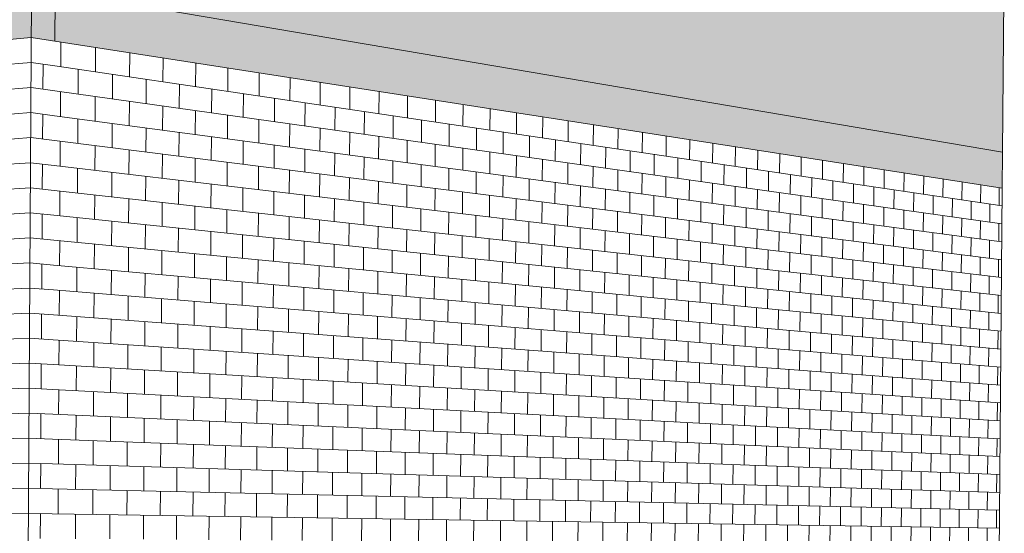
# Model space of a CAD drawing. Header units: metres. Extents: x -33 to 126, y -29 to 31.
# Tile 270 of 656: x 33.13569 to 33.14238, y 0.73083 to 0.73432. Entities that reach past the tile are written whole.
import ezdxf

# ---------------------------------------------------------------- set-up
doc = ezdxf.new("R2010")
doc.units = ezdxf.units.M
for name, color, linetype, lineweight in [('A-FLOR', 192, 'Continuous', 18), ('A-WALL', 113, 'Continuous', 18), ('A-WALL-PATT', 111, 'Continuous', 35)]:
    doc.layers.add(name, color=color, linetype=linetype, lineweight=lineweight)

# ---------------------------------------------------------------- blocks, each defined once
blk = doc.blocks.new('FP_145-CARGA-DESCARGA')
at = {"layer": 'A-WALL-PATT', "lineweight": 9}
for p, q in [((-6.2518477, 0.733462), (-6.2452976, 0.7340319)), ((-6.2518481, 0.7333199), (-6.2452986, 0.7338614)), ((-6.2518486, 0.7331779), (-6.2452996, 0.7336909)), ((-6.251849, 0.7330358), (-6.2453006, 0.7335204)), ((-6.2518495, 0.7328938), (-6.2453016, 0.73335)), ((-6.25185, 0.7327519), (-6.2453026, 0.7331796)), ((-6.2518504, 0.7326099), (-6.2453036, 0.7330092)), ((-6.2518509, 0.7324679), (-6.2453046, 0.7328388)), ((-6.2518513, 0.732326), (-6.2453055, 0.7326685)), ((-6.2518518, 0.7321841), (-6.2453065, 0.7324982)), ((-6.2518523, 0.7320422), (-6.2453075, 0.7323279)), ((-6.2518527, 0.7319003), (-6.2453085, 0.7321576)), ((-6.2518532, 0.7317584), (-6.2453095, 0.7319874)), ((-6.2518536, 0.7316165), (-6.2453105, 0.7318172)), ((-6.2518541, 0.7314747), (-6.2453115, 0.731647)), ((-6.2518546, 0.7313328), (-6.2453125, 0.7314768)), ((-6.251855, 0.731191), (-6.2453135, 0.7313066)), ((-6.2518555, 0.7310492), (-6.2453145, 0.7311365)), ((-6.251856, 0.7309075), (-6.2453155, 0.7309664))]:
    blk.add_line(p, q, dxfattribs=at)
blk = doc.blocks.new('FP_146-CARGA-DESCARGA')
at = {"layer": 'A-WALL-PATT', "lineweight": 9}
for p, q in [((-6.2452159, 0.7341899), (-6.2452159, 0.7341899)), ((-6.2452976, 0.7340319), (-6.2451369, 0.7340081)), ((-6.2452179, 0.73385), (-6.2452169, 0.7340199)), ((-6.2452986, 0.7338614), (-6.2451379, 0.7338388)), ((-6.2452996, 0.7336909), (-6.2451389, 0.7336695)), ((-6.2452199, 0.7335103), (-6.2452189, 0.7336801)), ((-6.2453006, 0.7335204), (-6.2451398, 0.7335002)), ((-6.2453016, 0.73335), (-6.2451408, 0.733331)), ((-6.2452219, 0.7331706), (-6.2452209, 0.7333405)), ((-6.2453026, 0.7331796), (-6.2451418, 0.7331617)), ((-6.2453036, 0.7330092), (-6.2451428, 0.7329925)), ((-6.2452239, 0.7328311), (-6.2452229, 0.7330008)), ((-6.2453046, 0.7328388), (-6.2451438, 0.7328234)), ((-6.2453055, 0.7326685), (-6.2451448, 0.7326542)), ((-6.2452259, 0.7324916), (-6.2452249, 0.7326613)), ((-6.2453065, 0.7324982), (-6.2451458, 0.7324851)), ((-6.2453075, 0.7323279), (-6.2451468, 0.732316)), ((-6.2452279, 0.7321522), (-6.2452269, 0.7323219)), ((-6.2453085, 0.7321576), (-6.2451478, 0.7321469)), ((-6.2453095, 0.7319874), (-6.2451488, 0.7319778)), ((-6.2452299, 0.731813), (-6.2452289, 0.7319826)), ((-6.2453105, 0.7318172), (-6.2451498, 0.7318088)), ((-6.2453115, 0.731647), (-6.2451508, 0.7316398)), ((-6.2452319, 0.7314738), (-6.2452309, 0.7316433)), ((-6.2453125, 0.7314768), (-6.2451518, 0.7314708)), ((-6.2453135, 0.7313066), (-6.2451528, 0.7313018)), ((-6.2452339, 0.7311347), (-6.2452329, 0.7313042)), ((-6.2453145, 0.7311365), (-6.2451538, 0.7311328)), ((-6.2453155, 0.7309664), (-6.2451548, 0.7309639)), ((-6.2452359, 0.7307956), (-6.2452349, 0.7309651))]:
    blk.add_line(p, q, dxfattribs=at)
blk = doc.blocks.new('FP_147-CARGA-DESCARGA')
at = {"layer": 'A-WALL-PATT', "lineweight": 9}
for p, q in [((-6.245097, 0.7340022), (-6.245096, 0.7341712)), ((-6.2449773, 0.7341528), (-6.2449773, 0.7341528)), ((-6.2448609, 0.7339672), (-6.2448599, 0.7341345)), ((-6.2447436, 0.7341165), (-6.2447436, 0.7341165)), ((-6.2446296, 0.733933), (-6.2446286, 0.7340986)), ((-6.2445147, 0.7340809), (-6.2445147, 0.7340809)), ((-6.2444029, 0.7338995), (-6.2444019, 0.7340634)), ((-6.2442903, 0.7340461), (-6.2442903, 0.7340461)), ((-6.2441808, 0.7338666), (-6.2441798, 0.7340289)), ((-6.2440704, 0.7340119), (-6.2440704, 0.7340119)), ((-6.2451369, 0.7340081), (-6.2387041, 0.7330562)), ((-6.2449793, 0.7338165), (-6.2449783, 0.7339846)), ((-6.2447456, 0.7337836), (-6.2447446, 0.73395)), ((-6.2439631, 0.7338344), (-6.2439621, 0.7339951)), ((-6.2438548, 0.7339784), (-6.2438548, 0.7339784)), ((-6.2437497, 0.7338028), (-6.2437486, 0.7339619)), ((-6.2436435, 0.7339456), (-6.2436435, 0.7339456)), ((-6.2445167, 0.7337514), (-6.2445157, 0.7339162)), ((-6.2442923, 0.7337199), (-6.2442913, 0.733883)), ((-6.2435404, 0.7337718), (-6.2435393, 0.7339294)), ((-6.2434362, 0.7339134), (-6.2434362, 0.7339134)), ((-6.2433351, 0.7337415), (-6.243334, 0.7338975)), ((-6.2432329, 0.7338818), (-6.2432329, 0.7338818)), ((-6.2451379, 0.7338388), (-6.2387051, 0.7329344)), ((-6.245099, 0.7336642), (-6.245098, 0.7338332)), ((-6.2440724, 0.733689), (-6.2440714, 0.7338504)), ((-6.2438569, 0.7336587), (-6.2438559, 0.7338185)), ((-6.2431337, 0.7337117), (-6.2431327, 0.7338662)), ((-6.2430334, 0.7338508), (-6.2430334, 0.7338508)), ((-6.2429361, 0.7336824), (-6.2429351, 0.7338355)), ((-6.2428377, 0.7338204), (-6.2428377, 0.7338204)), ((-6.2448629, 0.7336327), (-6.2448619, 0.7338)), ((-6.2446316, 0.7336019), (-6.2446306, 0.7337675)), ((-6.2436455, 0.733629), (-6.2436445, 0.7337873)), ((-6.2434383, 0.7335998), (-6.2434372, 0.7337566)), ((-6.2427423, 0.7336537), (-6.2427412, 0.7338054)), ((-6.2426456, 0.7337905), (-6.2426456, 0.7337905)), ((-6.242552, 0.7336256), (-6.2425509, 0.7337758)), ((-6.2424571, 0.7337613), (-6.2424571, 0.7337613)), ((-6.2423652, 0.7335979), (-6.2423642, 0.7337468)), ((-6.244405, 0.7335717), (-6.2444039, 0.7337356)), ((-6.2441829, 0.7335421), (-6.2441818, 0.7337044)), ((-6.2432349, 0.7335712), (-6.2432339, 0.7337265)), ((-6.2430355, 0.7335432), (-6.2430345, 0.733697)), ((-6.242272, 0.7337325), (-6.242272, 0.7337325)), ((-6.2421818, 0.7335708), (-6.2421808, 0.7337183)), ((-6.2420903, 0.7337043), (-6.2420903, 0.7337043)), ((-6.2420017, 0.7335442), (-6.2420007, 0.7336903)), ((-6.2419118, 0.7336765), (-6.2419118, 0.7336765)), ((-6.2451389, 0.7336695), (-6.2387061, 0.7328126)), ((-6.2449813, 0.7334803), (-6.2449803, 0.7336484)), ((-6.2447477, 0.7334509), (-6.2447466, 0.7336172)), ((-6.2439651, 0.7335131), (-6.2439641, 0.7336738)), ((-6.2437517, 0.7334847), (-6.2437507, 0.7336437)), ((-6.2435424, 0.7334568), (-6.2435414, 0.7336143)), ((-6.2428398, 0.7335157), (-6.2428388, 0.733668)), ((-6.2426477, 0.7334887), (-6.2426467, 0.7336396)), ((-6.2424592, 0.7334622), (-6.2424582, 0.7336117)), ((-6.2418248, 0.733518), (-6.2418238, 0.7336629)), ((-6.2417365, 0.7336493), (-6.2417365, 0.7336493)), ((-6.2416511, 0.7334923), (-6.24165, 0.7336359)), ((-6.2415643, 0.7336225), (-6.2415643, 0.7336225)), ((-6.2414804, 0.733467), (-6.2414793, 0.7336093)), ((-6.2445187, 0.7334221), (-6.2445177, 0.7335867)), ((-6.2442944, 0.7333938), (-6.2442933, 0.7335569)), ((-6.2433371, 0.7334295), (-6.2433361, 0.7335855)), ((-6.2431358, 0.7334027), (-6.2431347, 0.7335572)), ((-6.2422741, 0.7334362), (-6.2422731, 0.7335843)), ((-6.2420924, 0.7334106), (-6.2420913, 0.7335574)), ((-6.2413951, 0.7335963), (-6.2413951, 0.7335963)), ((-6.2413126, 0.7334422), (-6.2413116, 0.7335833)), ((-6.2412288, 0.7335704), (-6.2412288, 0.7335704)), ((-6.2411478, 0.7334178), (-6.2411468, 0.7335577)), ((-6.2410654, 0.733545), (-6.2410654, 0.733545)), ((-6.2451398, 0.7335002), (-6.2387072, 0.7326908)), ((-6.245101, 0.7333262), (-6.2451, 0.7334952)), ((-6.2440745, 0.7333662), (-6.2440735, 0.7335276)), ((-6.2438589, 0.733339), (-6.2438579, 0.7334988)), ((-6.2429382, 0.7333763), (-6.2429372, 0.7335294)), ((-6.2427443, 0.7333505), (-6.2427433, 0.7335021)), ((-6.2425541, 0.7333252), (-6.242553, 0.7334754)), ((-6.2419139, 0.7333855), (-6.2419129, 0.733531)), ((-6.2417386, 0.7333609), (-6.2417376, 0.7335051)), ((-6.2415664, 0.7333367), (-6.2415654, 0.7334796)), ((-6.2409858, 0.7333938), (-6.2409847, 0.7335325)), ((-6.2409048, 0.7335201), (-6.2409048, 0.7335201)), ((-6.2408265, 0.7333703), (-6.2408255, 0.7335078)), ((-6.2407468, 0.7334955), (-6.2407468, 0.7334955)), ((-6.2406699, 0.7333471), (-6.2406689, 0.7334834)), ((-6.2448649, 0.7332983), (-6.2448639, 0.7334655)), ((-6.2446336, 0.7332709), (-6.2446326, 0.7334364)), ((-6.244407, 0.733244), (-6.244406, 0.7334079)), ((-6.2436476, 0.7333124), (-6.2436465, 0.7334707)), ((-6.2434403, 0.7332864), (-6.2434393, 0.7334431)), ((-6.243237, 0.7332608), (-6.243236, 0.733416)), ((-6.2423673, 0.7333003), (-6.2423662, 0.7334491)), ((-6.2421839, 0.7332759), (-6.2421828, 0.7334233)), ((-6.2413972, 0.7333129), (-6.2413961, 0.7334546)), ((-6.2412309, 0.7332895), (-6.2412299, 0.73343)), ((-6.2405916, 0.7334714), (-6.2405916, 0.7334714)), ((-6.2405159, 0.7333243), (-6.2405149, 0.7334595)), ((-6.2404388, 0.7334477), (-6.2404388, 0.7334477)), ((-6.2403645, 0.7333019), (-6.2403634, 0.733436)), ((-6.2402886, 0.7334244), (-6.2402886, 0.7334244)), ((-6.2402155, 0.7332799), (-6.2402145, 0.7334128)), ((-6.2441849, 0.7332177), (-6.2441839, 0.7333799)), ((-6.2439672, 0.733192), (-6.2439662, 0.7333525)), ((-6.2430376, 0.7332357), (-6.2430365, 0.7333894)), ((-6.2428419, 0.7332111), (-6.2428408, 0.7333634)), ((-6.2420038, 0.7332519), (-6.2420027, 0.733398)), ((-6.2418269, 0.7332283), (-6.2418259, 0.7333731)), ((-6.2416532, 0.7332052), (-6.2416521, 0.7333487)), ((-6.2410675, 0.7332665), (-6.2410664, 0.7334058)), ((-6.2409069, 0.7332439), (-6.2409058, 0.733382)), ((-6.2407489, 0.7332217), (-6.2407479, 0.7333586)), ((-6.2401409, 0.7334014), (-6.2401409, 0.7334014)), ((-6.240069, 0.7332582), (-6.2400679, 0.7333901)), ((-6.2399956, 0.7333788), (-6.2399956, 0.7333788)), ((-6.2399248, 0.7332368), (-6.2399238, 0.7333677)), ((-6.2398525, 0.7333566), (-6.2398525, 0.7333566)), ((-6.2397829, 0.7332158), (-6.2397819, 0.7333456)), ((-6.2451408, 0.733331), (-6.2387082, 0.732569)), ((-6.2449834, 0.7331441), (-6.2449823, 0.7333122)), ((-6.2447497, 0.7331182), (-6.2447487, 0.7332845)), ((-6.2437538, 0.7331667), (-6.2437527, 0.7333257)), ((-6.2435445, 0.7331419), (-6.2435434, 0.7332993)), ((-6.2433392, 0.7331176), (-6.2433382, 0.7332735)), ((-6.2426498, 0.7331869), (-6.2426488, 0.7333378)), ((-6.2424613, 0.7331632), (-6.2424602, 0.7333127)), ((-6.2422762, 0.7331399), (-6.2422752, 0.733288)), ((-6.2414825, 0.7331824), (-6.2414814, 0.7333247)), ((-6.2413147, 0.7331601), (-6.2413137, 0.7333011)), ((-6.2411499, 0.7331381), (-6.2411489, 0.733278)), ((-6.2405936, 0.7331999), (-6.2405926, 0.7333357)), ((-6.2404409, 0.7331784), (-6.2404399, 0.7333131)), ((-6.2402907, 0.7331573), (-6.2402897, 0.7332908)), ((-6.2397118, 0.7333347), (-6.2397118, 0.7333347)), ((-6.2396433, 0.7331952), (-6.2396423, 0.7333239)), ((-6.2395733, 0.7333132), (-6.2395733, 0.7333132)), ((-6.2395059, 0.7331748), (-6.2395049, 0.7333026)), ((-6.239437, 0.733292), (-6.239437, 0.733292)), ((-6.2393706, 0.7331548), (-6.2393696, 0.7332816)), ((-6.2445207, 0.7330928), (-6.2445197, 0.7332574)), ((-6.2442964, 0.7330678), (-6.2442954, 0.7332308)), ((-6.2431378, 0.7330937), (-6.2431368, 0.7332482)), ((-6.2429403, 0.7330703), (-6.2429393, 0.7332233)), ((-6.2420945, 0.733117), (-6.2420934, 0.7332638)), ((-6.241916, 0.7330946), (-6.241915, 0.73324)), ((-6.2417407, 0.7330725), (-6.2417397, 0.7332167)), ((-6.2409879, 0.7331165), (-6.2409868, 0.7332552)), ((-6.2408286, 0.7330953), (-6.2408276, 0.7332328)), ((-6.240672, 0.7330745), (-6.240671, 0.7332108)), ((-6.240143, 0.7331365), (-6.2401419, 0.733269)), ((-6.2399976, 0.7331161), (-6.2399966, 0.7332475)), ((-6.2398546, 0.733096), (-6.2398536, 0.7332263)), ((-6.2393027, 0.7332712), (-6.2393027, 0.7332712)), ((-6.2392374, 0.7331351), (-6.2392364, 0.7332609)), ((-6.2391706, 0.7332507), (-6.2391706, 0.7332507)), ((-6.2391063, 0.7331157), (-6.2391053, 0.7332405)), ((-6.2390405, 0.7332304), (-6.2390405, 0.7332304)), ((-6.2389772, 0.7330966), (-6.2389762, 0.7332204)), ((-6.2389123, 0.7332105), (-6.2389123, 0.7332105)), ((-6.2451418, 0.7331617), (-6.2387092, 0.7324473)), ((-6.245103, 0.7329884), (-6.245102, 0.7331573)), ((-6.2440765, 0.7330434), (-6.2440755, 0.7332048)), ((-6.243861, 0.7330195), (-6.2438599, 0.7331793)), ((-6.2436496, 0.732996), (-6.2436486, 0.7331542)), ((-6.2427464, 0.7330474), (-6.2427454, 0.7331989)), ((-6.2425561, 0.7330248), (-6.2425551, 0.733175)), ((-6.2423694, 0.7330027), (-6.2423683, 0.7331515)), ((-6.2415685, 0.7330508), (-6.2415674, 0.7331937)), ((-6.2413993, 0.7330296), (-6.2413982, 0.7331712)), ((-6.241233, 0.7330086), (-6.241232, 0.7331491)), ((-6.240518, 0.733054), (-6.240517, 0.7331891)), ((-6.2403666, 0.7330338), (-6.2403655, 0.7331678)), ((-6.2402176, 0.7330139), (-6.2402166, 0.7331469)), ((-6.2397139, 0.7330762), (-6.2397128, 0.7332055)), ((-6.2395754, 0.7330567), (-6.2395743, 0.733185)), ((-6.239439, 0.7330376), (-6.239438, 0.7331648)), ((-6.2393048, 0.7330187), (-6.2393038, 0.7331449)), ((-6.23885, 0.7330778), (-6.238849, 0.7332007)), ((-6.2387248, 0.7330593), (-6.2387237, 0.7331812)), ((-6.2448669, 0.7329639), (-6.2448659, 0.7331311)), ((-6.2446356, 0.73294), (-6.2446346, 0.7331054)), ((-6.244409, 0.7329165), (-6.244408, 0.7330802)), ((-6.2434424, 0.732973), (-6.2434413, 0.7331297)), ((-6.2432391, 0.7329504), (-6.243238, 0.7331056)), ((-6.2430396, 0.7329283), (-6.2430386, 0.733082)), ((-6.242186, 0.732981), (-6.2421849, 0.7331284)), ((-6.2420059, 0.7329596), (-6.2420048, 0.7331057)), ((-6.241829, 0.7329387), (-6.241828, 0.7330835)), ((-6.2410696, 0.7329881), (-6.2410685, 0.7331273)), ((-6.2409089, 0.7329679), (-6.2409079, 0.7331059)), ((-6.240751, 0.732948), (-6.24075, 0.7330849)), ((-6.2400711, 0.7329944), (-6.24007, 0.7331263)), ((-6.2399269, 0.7329752), (-6.2399258, 0.733106)), ((-6.239785, 0.7329563), (-6.239784, 0.7330861)), ((-6.2391727, 0.7330001), (-6.2391716, 0.7331254)), ((-6.2390425, 0.7329818), (-6.2390415, 0.7331061)), ((-6.2389144, 0.7329638), (-6.2389134, 0.7330872)), ((-6.2441869, 0.7328934), (-6.2441859, 0.7330556)), ((-6.2439692, 0.7328709), (-6.2439682, 0.7330314)), ((-6.2437558, 0.7328487), (-6.2437548, 0.7330077)), ((-6.2428439, 0.7329065), (-6.2428429, 0.7330588)), ((-6.2426519, 0.7328852), (-6.2426508, 0.733036)), ((-6.2424634, 0.7328643), (-6.2424623, 0.7330137)), ((-6.2416553, 0.7329181), (-6.2416542, 0.7330616)), ((-6.2414846, 0.7328979), (-6.2414835, 0.7330402)), ((-6.2413168, 0.732878), (-6.2413158, 0.733019)), ((-6.2405957, 0.7329284), (-6.2405947, 0.7330642)), ((-6.240443, 0.7329092), (-6.240442, 0.7330438)), ((-6.2402928, 0.7328903), (-6.2402918, 0.7330238)), ((-6.2396454, 0.7329377), (-6.2396444, 0.7330664)), ((-6.239508, 0.7329194), (-6.2395069, 0.7330471)), ((-6.2393727, 0.7329014), (-6.2393717, 0.7330281)), ((-6.2392395, 0.7328837), (-6.2392385, 0.7330094)), ((-6.2387882, 0.7329461), (-6.2387872, 0.7330685)), ((-6.2451428, 0.7329925), (-6.2387102, 0.7323255)), ((-6.2449854, 0.7328081), (-6.2449844, 0.7329761)), ((-6.2447517, 0.7327856), (-6.2447507, 0.7329519)), ((-6.2435465, 0.732827), (-6.2435455, 0.7329844)), ((-6.2433413, 0.7328057), (-6.2433402, 0.7329616)), ((-6.2431399, 0.7327849), (-6.2431389, 0.7329393)), ((-6.2422783, 0.7328437), (-6.2422772, 0.7329918)), ((-6.2420966, 0.7328235), (-6.2420955, 0.7329703)), ((-6.2419181, 0.7328037), (-6.241917, 0.7329491)), ((-6.241152, 0.7328585), (-6.2411509, 0.7329983)), ((-6.24099, 0.7328393), (-6.2409889, 0.7329779)), ((-6.2408307, 0.7328204), (-6.2408296, 0.7329579)), ((-6.2401451, 0.7328717), (-6.240144, 0.7330041)), ((-6.2399997, 0.7328535), (-6.2399987, 0.7329848)), ((-6.2398567, 0.7328355), (-6.2398557, 0.7329657)), ((-6.239716, 0.7328178), (-6.2397149, 0.732947)), ((-6.2391084, 0.7328662), (-6.2391074, 0.7329909)), ((-6.2389793, 0.732849), (-6.2389782, 0.7329728)), ((-6.2388521, 0.732832), (-6.2388511, 0.7329549)), ((-6.2445228, 0.7327635), (-6.2445217, 0.7329281)), ((-6.2442984, 0.7327419), (-6.2442974, 0.7329049)), ((-6.2440786, 0.7327208), (-6.2440775, 0.7328821)), ((-6.2429424, 0.7327644), (-6.2429413, 0.7329173)), ((-6.2427485, 0.7327443), (-6.2427475, 0.7328958)), ((-6.2425582, 0.7327245), (-6.2425572, 0.7328747)), ((-6.2417428, 0.7327842), (-6.2417417, 0.7329284)), ((-6.2415706, 0.7327651), (-6.2415695, 0.732908)), ((-6.2414014, 0.7327463), (-6.2414003, 0.7328879)), ((-6.2406741, 0.7328019), (-6.240673, 0.7329382)), ((-6.2405201, 0.7327837), (-6.2405191, 0.7329188)), ((-6.2403687, 0.7327657), (-6.2403676, 0.7328997)), ((-6.2402197, 0.7327481), (-6.2402186, 0.732881)), ((-6.2395774, 0.7328003), (-6.2395764, 0.7329285)), ((-6.2394411, 0.7327832), (-6.2394401, 0.7329104)), ((-6.2393069, 0.7327663), (-6.2393058, 0.7328925)), ((-6.2391747, 0.7327497), (-6.2391737, 0.7328749)), ((-6.2387268, 0.7328154), (-6.2387258, 0.7329373)), ((-6.2451438, 0.7328234), (-6.2387113, 0.7322038)), ((-6.245105, 0.7326507), (-6.245104, 0.7328195)), ((-6.243863, 0.7327), (-6.243862, 0.7328597)), ((-6.2436517, 0.7326796), (-6.2436507, 0.7328378)), ((-6.2434444, 0.7326597), (-6.2434434, 0.7328163)), ((-6.2423714, 0.7327052), (-6.2423704, 0.7328539)), ((-6.242188, 0.7326862), (-6.242187, 0.7328336)), ((-6.242008, 0.7326675), (-6.2420069, 0.7328136)), ((-6.2412351, 0.7327278), (-6.2412341, 0.7328682)), ((-6.2410717, 0.7327097), (-6.2410706, 0.7328489)), ((-6.240911, 0.7326918), (-6.24091, 0.7328298)), ((-6.2407531, 0.7326743), (-6.2407521, 0.7328111)), ((-6.2400731, 0.7327307), (-6.2400721, 0.7328626)), ((-6.239929, 0.7327136), (-6.2399279, 0.7328444)), ((-6.2397871, 0.7326968), (-6.2397861, 0.7328266)), ((-6.2396475, 0.7326803), (-6.2396464, 0.732809)), ((-6.2390446, 0.7327333), (-6.2390436, 0.7328576)), ((-6.2389165, 0.7327172), (-6.2389154, 0.7328405)), ((-6.2387903, 0.7327013), (-6.2387892, 0.7328237)), ((-6.2448689, 0.7326297), (-6.2448679, 0.7327968)), ((-6.2446376, 0.7326091), (-6.2446366, 0.7327745)), ((-6.244411, 0.7325889), (-6.24441, 0.7327527)), ((-6.2432411, 0.7326401), (-6.2432401, 0.7327952)), ((-6.2430417, 0.7326209), (-6.2430407, 0.7327746)), ((-6.242846, 0.7326021), (-6.242845, 0.7327543)), ((-6.2418311, 0.7326491), (-6.24183, 0.7327939)), ((-6.2416573, 0.7326311), (-6.2416563, 0.7327746)), ((-6.2414866, 0.7326134), (-6.2414856, 0.7327557)), ((-6.2405978, 0.7326571), (-6.2405968, 0.7327927)), ((-6.2404451, 0.7326401), (-6.2404441, 0.7327747)), ((-6.2402949, 0.7326234), (-6.2402939, 0.7327569)), ((-6.2401472, 0.732607), (-6.2401461, 0.7327394)), ((-6.23951, 0.732664), (-6.239509, 0.7327917)), ((-6.2393748, 0.732648), (-6.2393737, 0.7327747)), ((-6.2392416, 0.7326322), (-6.2392406, 0.7327579)), ((-6.2391105, 0.7326167), (-6.2391094, 0.7327414)), ((-6.244189, 0.7325692), (-6.2441879, 0.7327313)), ((-6.2439713, 0.7325498), (-6.2439703, 0.7327103)), ((-6.2437579, 0.7325309), (-6.2437568, 0.7326898)), ((-6.242654, 0.7325836), (-6.2426529, 0.7327344)), ((-6.2424654, 0.7325654), (-6.2424644, 0.7327148)), ((-6.2422804, 0.7325476), (-6.2422793, 0.7326956)), ((-6.2420986, 0.7325301), (-6.2420976, 0.7326768)), ((-6.2413189, 0.732596), (-6.2413179, 0.732737)), ((-6.2411541, 0.7325789), (-6.241153, 0.7327187)), ((-6.2409921, 0.7325621), (-6.240991, 0.7327007)), ((-6.2408328, 0.7325456), (-6.2408317, 0.732683)), ((-6.2400018, 0.7325909), (-6.2400008, 0.7327221)), ((-6.2398588, 0.732575), (-6.2398577, 0.7327052)), ((-6.239718, 0.7325593), (-6.239717, 0.7326885)), ((-6.2395795, 0.732544), (-6.2395785, 0.7326721)), ((-6.2389813, 0.7326014), (-6.2389803, 0.7327252)), ((-6.2388541, 0.7325863), (-6.2388531, 0.7327092)), ((-6.2387289, 0.7325715), (-6.2387279, 0.7326934)), ((-6.2451448, 0.7326542), (-6.2387123, 0.7320821)), ((-6.2449874, 0.7324722), (-6.2449864, 0.7326401)), ((-6.2447537, 0.7324531), (-6.2447527, 0.7326193)), ((-6.2435486, 0.7325122), (-6.2435476, 0.7326696)), ((-6.2433433, 0.732494), (-6.2433423, 0.7326499)), ((-6.243142, 0.7324761), (-6.2431409, 0.7326305)), ((-6.2429444, 0.7324585), (-6.2429434, 0.7326114)), ((-6.2419202, 0.7325129), (-6.2419191, 0.7326583)), ((-6.2417449, 0.732496), (-6.2417438, 0.7326401)), ((-6.2415727, 0.7324794), (-6.2415716, 0.7326222)), ((-6.2406762, 0.7325294), (-6.2406751, 0.7326656)), ((-6.2405222, 0.7325134), (-6.2405211, 0.7326485)), ((-6.2403707, 0.7324977), (-6.2403697, 0.7326317)), ((-6.2402218, 0.7324823), (-6.2402207, 0.7326152)), ((-6.2394432, 0.7325288), (-6.2394421, 0.732656)), ((-6.239309, 0.7325139), (-6.2393079, 0.7326401)), ((-6.2391768, 0.7324992), (-6.2391758, 0.7326244)), ((-6.2390467, 0.7324848), (-6.2390456, 0.732609)), ((-6.2445248, 0.7324344), (-6.2445238, 0.732599)), ((-6.2443005, 0.7324161), (-6.2442994, 0.732579)), ((-6.2440806, 0.7323982), (-6.2440796, 0.7325595)), ((-6.2438651, 0.7323806), (-6.243864, 0.7325403)), ((-6.2427506, 0.7324413), (-6.2427495, 0.7325928)), ((-6.2425603, 0.7324243), (-6.2425593, 0.7325744)), ((-6.2423735, 0.7324077), (-6.2423725, 0.7325564)), ((-6.2421901, 0.7323914), (-6.2421891, 0.7325388)), ((-6.2414035, 0.7324631), (-6.2414024, 0.7326047)), ((-6.2412372, 0.7324471), (-6.2412361, 0.7325875)), ((-6.2410738, 0.7324314), (-6.2410727, 0.7325705)), ((-6.2409131, 0.7324159), (-6.2409121, 0.7325539)), ((-6.2400752, 0.7324671), (-6.2400742, 0.7325989)), ((-6.239931, 0.7324521), (-6.23993, 0.7325829)), ((-6.2397892, 0.7324374), (-6.2397881, 0.7325671)), ((-6.2396495, 0.7324229), (-6.2396485, 0.7325516)), ((-6.2389185, 0.7324705), (-6.2389175, 0.7325938)), ((-6.2387923, 0.7324565), (-6.2387913, 0.7325789)), ((-6.2451458, 0.7324851), (-6.2387133, 0.7319604)), ((-6.245107, 0.732313), (-6.245106, 0.7324818)), ((-6.2436537, 0.7323634), (-6.2436527, 0.7325215)), ((-6.2434465, 0.7323465), (-6.2434455, 0.7325031)), ((-6.2432432, 0.7323299), (-6.2432422, 0.732485)), ((-6.24201, 0.7323754), (-6.242009, 0.7325214)), ((-6.2418332, 0.7323597), (-6.2418321, 0.7325044)), ((-6.2416594, 0.7323442), (-6.2416584, 0.7324877)), ((-6.2414887, 0.732329), (-6.2414877, 0.7324712)), ((-6.2407552, 0.7324007), (-6.2407542, 0.7325375)), ((-6.2405999, 0.7323857), (-6.2405989, 0.7325214)), ((-6.2404472, 0.732371), (-6.2404462, 0.7325055)), ((-6.240297, 0.7323565), (-6.240296, 0.73249)), ((-6.2401492, 0.7323423), (-6.2401482, 0.7324746)), ((-6.2395121, 0.7324087), (-6.2395111, 0.7325364)), ((-6.2393768, 0.7323947), (-6.2393758, 0.7325213)), ((-6.2392437, 0.7323809), (-6.2392426, 0.7325065)), ((-6.2391125, 0.7323673), (-6.2391115, 0.732492)), ((-6.2389834, 0.7323539), (-6.2389824, 0.7324776)), ((-6.2448709, 0.7322955), (-6.2448699, 0.7324626)), ((-6.2446397, 0.7322783), (-6.2446387, 0.7324437)), ((-6.2444131, 0.7322615), (-6.244412, 0.7324252)), ((-6.244191, 0.732245), (-6.24419, 0.7324071)), ((-6.2430438, 0.7323136), (-6.2430427, 0.7324672)), ((-6.2428481, 0.7322977), (-6.242847, 0.7324498)), ((-6.242656, 0.732282), (-6.242655, 0.7324328)), ((-6.2424675, 0.7322666), (-6.2424665, 0.732416)), ((-6.241321, 0.7323141), (-6.24132, 0.7324551)), ((-6.2411562, 0.7322994), (-6.2411551, 0.7324392)), ((-6.2409941, 0.732285), (-6.2409931, 0.7324236)), ((-6.2408349, 0.7322709), (-6.2408338, 0.7324082)), ((-6.2400039, 0.7323283), (-6.2400028, 0.7324596)), ((-6.2398609, 0.7323145), (-6.2398598, 0.7324447)), ((-6.2397201, 0.732301), (-6.2397191, 0.7324302)), ((-6.2395816, 0.7322876), (-6.2395806, 0.7324158)), ((-6.2388562, 0.7323407), (-6.2388552, 0.7324635)), ((-6.2387309, 0.7323277), (-6.2387299, 0.7324496)), ((-6.2439733, 0.7322289), (-6.2439723, 0.7323894)), ((-6.2437599, 0.7322131), (-6.2437589, 0.7323719)), ((-6.2435506, 0.7321975), (-6.2435496, 0.7323549)), ((-6.2433454, 0.7321823), (-6.2433444, 0.7323381)), ((-6.2422824, 0.7322515), (-6.2422814, 0.7323995)), ((-6.2421007, 0.7322367), (-6.2420997, 0.7323834)), ((-6.2419223, 0.7322221), (-6.2419212, 0.7323675)), ((-6.241747, 0.7322078), (-6.2417459, 0.7323519)), ((-6.2406783, 0.7322569), (-6.2406772, 0.7323932)), ((-6.2405243, 0.7322432), (-6.2405232, 0.7323783)), ((-6.2403728, 0.7322298), (-6.2403718, 0.7323637)), ((-6.2402239, 0.7322165), (-6.2402228, 0.7323494)), ((-6.2394453, 0.7322745), (-6.2394442, 0.7324016)), ((-6.239311, 0.7322616), (-6.23931, 0.7323877)), ((-6.2391789, 0.7322488), (-6.2391778, 0.732374)), ((-6.2390487, 0.7322363), (-6.2390477, 0.7323605)), ((-6.2389206, 0.732224), (-6.2389196, 0.7323472)), ((-6.2451468, 0.732316), (-6.2387144, 0.7318387)), ((-6.2449894, 0.7321363), (-6.2449884, 0.7323042)), ((-6.2447557, 0.7321207), (-6.2447547, 0.7322869)), ((-6.243144, 0.7321674), (-6.243143, 0.7323217)), ((-6.2429465, 0.7321527), (-6.2429455, 0.7323056)), ((-6.2427526, 0.7321383), (-6.2427516, 0.7322898)), ((-6.2425624, 0.7321242), (-6.2425613, 0.7322743)), ((-6.2415748, 0.7321938), (-6.2415737, 0.7323366)), ((-6.2414056, 0.73218), (-6.2414045, 0.7323215)), ((-6.2412393, 0.7321664), (-6.2412382, 0.7323067)), ((-6.2410759, 0.7321531), (-6.2410748, 0.7322922)), ((-6.2409152, 0.73214), (-6.2409142, 0.7322779)), ((-6.2400773, 0.7322035), (-6.2400763, 0.7323353)), ((-6.2399331, 0.7321907), (-6.2399321, 0.7323214)), ((-6.2397913, 0.732178), (-6.2397902, 0.7323077)), ((-6.2396516, 0.7321656), (-6.2396506, 0.7322943)), ((-6.2395142, 0.7321534), (-6.2395132, 0.732281)), ((-6.2387944, 0.7322118), (-6.2387933, 0.7323342)), ((-6.2445268, 0.7321054), (-6.2445258, 0.7322699)), ((-6.2443025, 0.7320904), (-6.2443015, 0.7322532)), ((-6.2440826, 0.7320757), (-6.2440816, 0.7322369)), ((-6.2438671, 0.7320613), (-6.2438661, 0.7322209)), ((-6.2436558, 0.7320472), (-6.2436548, 0.7322053)), ((-6.2423756, 0.7321103), (-6.2423746, 0.732259)), ((-6.2421922, 0.7320967), (-6.2421912, 0.7322441)), ((-6.2420121, 0.7320834), (-6.2420111, 0.7322294)), ((-6.2418353, 0.7320702), (-6.2418342, 0.7322149)), ((-6.2407573, 0.7321271), (-6.2407562, 0.7322639)), ((-6.240602, 0.7321144), (-6.240601, 0.7322501)), ((-6.2404493, 0.732102), (-6.2404482, 0.7322365)), ((-6.2402991, 0.7320897), (-6.240298, 0.7322231)), ((-6.2401513, 0.7320777), (-6.2401503, 0.73221)), ((-6.2393789, 0.7321414), (-6.2393779, 0.732268)), ((-6.2392457, 0.7321295), (-6.2392447, 0.7322552)), ((-6.2391146, 0.7321179), (-6.2391136, 0.7322426)), ((-6.2389854, 0.7321064), (-6.2389844, 0.7322301)), ((-6.2388583, 0.7320951), (-6.2388572, 0.7322179)), ((-6.238733, 0.7320839), (-6.238732, 0.7322058)), ((-6.2451478, 0.7321469), (-6.2387154, 0.731717)), ((-6.245109, 0.7319755), (-6.245108, 0.7321442)), ((-6.2434485, 0.7320333), (-6.2434475, 0.7321899)), ((-6.2432453, 0.7320197), (-6.2432442, 0.7321748)), ((-6.2430458, 0.7320064), (-6.2430448, 0.73216)), ((-6.2428502, 0.7319933), (-6.2428491, 0.7321455)), ((-6.2416615, 0.7320574), (-6.2416605, 0.7322008)), ((-6.2414908, 0.7320447), (-6.2414898, 0.7321869)), ((-6.2413231, 0.7320322), (-6.2413221, 0.7321732)), ((-6.2411583, 0.73202), (-6.2411572, 0.7321597)), ((-6.2409962, 0.732008), (-6.2409952, 0.7321465)), ((-6.240006, 0.7320658), (-6.2400049, 0.7321971)), ((-6.2398629, 0.7320541), (-6.2398619, 0.7321843)), ((-6.2397222, 0.7320427), (-6.2397212, 0.7321718)), ((-6.2395837, 0.7320314), (-6.2395826, 0.7321595)), ((-6.2394473, 0.7320202), (-6.2394463, 0.7321474)), ((-6.2448729, 0.7319614), (-6.2448719, 0.7321284)), ((-6.2446417, 0.7319477), (-6.2446407, 0.732113)), ((-6.2444151, 0.7319342), (-6.2444141, 0.7320978)), ((-6.244193, 0.731921), (-6.244192, 0.732083)), ((-6.2426581, 0.7319805), (-6.2426571, 0.7321312)), ((-6.2424696, 0.7319679), (-6.2424686, 0.7321172)), ((-6.2422845, 0.7319555), (-6.2422835, 0.7321035)), ((-6.2421028, 0.7319434), (-6.2421018, 0.73209)), ((-6.2419243, 0.7319315), (-6.2419233, 0.7320768)), ((-6.240837, 0.7319962), (-6.2408359, 0.7321335)), ((-6.2406804, 0.7319846), (-6.2406793, 0.7321207)), ((-6.2405264, 0.7319731), (-6.2405253, 0.7321082)), ((-6.2403749, 0.7319619), (-6.2403739, 0.7320958)), ((-6.2402259, 0.7319508), (-6.2402249, 0.7320837)), ((-6.2400794, 0.73194), (-6.2400784, 0.7320717)), ((-6.2393131, 0.7320093), (-6.2393121, 0.7321354)), ((-6.2391809, 0.7319985), (-6.2391799, 0.7321237)), ((-6.2390508, 0.7319879), (-6.2390498, 0.7321121)), ((-6.2389226, 0.7319774), (-6.2389216, 0.7321007)), ((-6.2387964, 0.7319672), (-6.2387954, 0.7320895)), ((-6.2439754, 0.731908), (-6.2439743, 0.7320685)), ((-6.243762, 0.7318954), (-6.2437609, 0.7320542)), ((-6.2435527, 0.7318829), (-6.2435517, 0.7320402)), ((-6.2433474, 0.7318707), (-6.2433464, 0.7320265)), ((-6.2431461, 0.7318587), (-6.2431451, 0.732013)), ((-6.241749, 0.7319197), (-6.241748, 0.7320638)), ((-6.2415768, 0.7319082), (-6.2415758, 0.732051)), ((-6.2414076, 0.7318969), (-6.2414066, 0.7320384)), ((-6.2412414, 0.7318858), (-6.2412403, 0.7320261)), ((-6.2410779, 0.7318749), (-6.2410769, 0.732014)), ((-6.2399352, 0.7319293), (-6.2399342, 0.73206)), ((-6.2397933, 0.7319187), (-6.2397923, 0.7320484)), ((-6.2396537, 0.7319084), (-6.2396527, 0.732037)), ((-6.2395163, 0.7318982), (-6.2395152, 0.7320258)), ((-6.239381, 0.7318881), (-6.2393799, 0.7320147)), ((-6.2392478, 0.7318783), (-6.2392468, 0.7320039)), ((-6.2451488, 0.7319778), (-6.2387164, 0.7315953)), ((-6.2449914, 0.7318005), (-6.2449904, 0.7319684)), ((-6.2447577, 0.7317884), (-6.2447567, 0.7319545)), ((-6.2445288, 0.7317764), (-6.2445278, 0.7319409)), ((-6.2429486, 0.731847), (-6.2429475, 0.7319998)), ((-6.2427547, 0.7318355), (-6.2427537, 0.7319869)), ((-6.2425645, 0.7318241), (-6.2425634, 0.7319742)), ((-6.2423777, 0.731813), (-6.2423766, 0.7319617)), ((-6.2421943, 0.7318021), (-6.2421933, 0.7319494)), ((-6.2420142, 0.7317914), (-6.2420132, 0.7319374)), ((-6.2409173, 0.7318641), (-6.2409163, 0.7320021)), ((-6.2407594, 0.7318536), (-6.2407583, 0.7319903)), ((-6.2406041, 0.7318432), (-6.240603, 0.7319788)), ((-6.2404514, 0.731833), (-6.2404503, 0.7319675)), ((-6.2403012, 0.731823), (-6.2403001, 0.7319563)), ((-6.2401534, 0.7318131), (-6.2401524, 0.7319454)), ((-6.2391167, 0.7318685), (-6.2391156, 0.7319932)), ((-6.2389875, 0.7318589), (-6.2389865, 0.7319827)), ((-6.2388603, 0.7318495), (-6.2388593, 0.7319723)), ((-6.2387351, 0.7318402), (-6.238734, 0.7319621)), ((-6.2443045, 0.7317647), (-6.2443035, 0.7319276)), ((-6.2440847, 0.7317533), (-6.2440837, 0.7319145)), ((-6.2438692, 0.7317421), (-6.2438681, 0.7319017)), ((-6.2436578, 0.731731), (-6.2436568, 0.7318891)), ((-6.2434506, 0.7317202), (-6.2434496, 0.7318768)), ((-6.2418373, 0.7317809), (-6.2418363, 0.7319256)), ((-6.2416636, 0.7317706), (-6.2416626, 0.731914)), ((-6.2414929, 0.7317604), (-6.2414919, 0.7319025)), ((-6.2413252, 0.7317504), (-6.2413241, 0.7318913)), ((-6.2411603, 0.7317406), (-6.2411593, 0.7318803)), ((-6.2409983, 0.731731), (-6.2409973, 0.7318695)), ((-6.2400081, 0.7318034), (-6.240007, 0.7319346)), ((-6.239865, 0.7317938), (-6.239864, 0.731924)), ((-6.2397243, 0.7317844), (-6.2397232, 0.7319135)), ((-6.2395858, 0.7317752), (-6.2395847, 0.7319033)), ((-6.2394494, 0.731766), (-6.2394484, 0.7318931)), ((-6.2393152, 0.7317571), (-6.2393141, 0.7318832)), ((-6.239183, 0.7317482), (-6.239182, 0.7318734)), ((-6.2451498, 0.7318088), (-6.2387174, 0.7314736)), ((-6.245111, 0.731638), (-6.24511, 0.7318067)), ((-6.2432473, 0.7317097), (-6.2432463, 0.7318647)), ((-6.2430479, 0.7316993), (-6.2430469, 0.7318528)), ((-6.2428522, 0.7316891), (-6.2428512, 0.7318412)), ((-6.2426602, 0.7316791), (-6.2426591, 0.7318298)), ((-6.2424717, 0.7316692), (-6.2424706, 0.7318186)), ((-6.2422866, 0.7316596), (-6.2422856, 0.7318076)), ((-6.240839, 0.7317215), (-6.240838, 0.7318588)), ((-6.2406824, 0.7317122), (-6.2406814, 0.7318484)), ((-6.2405284, 0.7317031), (-6.2405274, 0.7318381)), ((-6.240377, 0.7316941), (-6.240376, 0.731828)), ((-6.240228, 0.7316852), (-6.240227, 0.731818)), ((-6.2400815, 0.7316765), (-6.2400804, 0.7318082)), ((-6.2390529, 0.7317395), (-6.2390518, 0.7318637)), ((-6.2389247, 0.731731), (-6.2389237, 0.7318542)), ((-6.2387985, 0.7317225), (-6.2387975, 0.7318448)), ((-6.2448749, 0.7316274), (-6.2448739, 0.7317944)), ((-6.2446437, 0.7316171), (-6.2446427, 0.7317824)), ((-6.2444171, 0.7316069), (-6.2444161, 0.7317706)), ((-6.2441951, 0.731597), (-6.244194, 0.731759)), ((-6.2439774, 0.7315873), (-6.2439764, 0.7317476)), ((-6.243764, 0.7315777), (-6.243763, 0.7317365)), ((-6.2421049, 0.7316501), (-6.2421038, 0.7317967)), ((-6.2419264, 0.7316408), (-6.2419254, 0.7317861)), ((-6.2417511, 0.7316317), (-6.2417501, 0.7317757)), ((-6.2415789, 0.7316227), (-6.2415779, 0.7317655)), ((-6.2414097, 0.7316139), (-6.2414087, 0.7317554)), ((-6.2412435, 0.7316053), (-6.2412424, 0.7317455)), ((-6.24108, 0.7315967), (-6.241079, 0.7317358)), ((-6.2399373, 0.7316679), (-6.2399363, 0.7317986)), ((-6.2397954, 0.7316595), (-6.2397944, 0.7317891)), ((-6.2396558, 0.7316512), (-6.2396547, 0.7317798)), ((-6.2395183, 0.731643), (-6.2395173, 0.7317706)), ((-6.2393831, 0.731635), (-6.239382, 0.7317615)), ((-6.2392499, 0.731627), (-6.2392488, 0.7317526)), ((-6.2391187, 0.7316192), (-6.2391177, 0.7317439)), ((-6.2435547, 0.7315684), (-6.2435537, 0.7317256)), ((-6.2433495, 0.7315592), (-6.2433485, 0.7317149)), ((-6.2431482, 0.7315502), (-6.2431471, 0.7317044)), ((-6.2429506, 0.7315413), (-6.2429496, 0.7316941)), ((-6.2427568, 0.7315327), (-6.2427558, 0.731684)), ((-6.2425665, 0.7315241), (-6.2425655, 0.7316741)), ((-6.2409194, 0.7315884), (-6.2409183, 0.7317263)), ((-6.2407615, 0.7315801), (-6.2407604, 0.7317169)), ((-6.2406062, 0.731572), (-6.2406051, 0.7317076)), ((-6.2404535, 0.7315641), (-6.2404524, 0.7316985)), ((-6.2403032, 0.7315563), (-6.2403022, 0.7316896)), ((-6.2401555, 0.7315486), (-6.2401545, 0.7316808)), ((-6.2400101, 0.731541), (-6.2400091, 0.7316722)), ((-6.2389896, 0.7316116), (-6.2389885, 0.7317352)), ((-6.2388624, 0.731604), (-6.2388614, 0.7317267)), ((-6.2387371, 0.7315965), (-6.2387361, 0.7317184)), ((-6.2451508, 0.7316398), (-6.2387185, 0.731352)), ((-6.2449934, 0.7314648), (-6.2449924, 0.7316327)), ((-6.2447597, 0.7314561), (-6.2447587, 0.7316222)), ((-6.2445308, 0.7314476), (-6.2445298, 0.731612)), ((-6.2443065, 0.7314392), (-6.2443055, 0.7316019)), ((-6.2423798, 0.7315158), (-6.2423787, 0.7316644)), ((-6.2421964, 0.7315076), (-6.2421953, 0.7316548)), ((-6.2420163, 0.7314995), (-6.2420153, 0.7316455)), ((-6.2418394, 0.7314916), (-6.2418384, 0.7316363)), ((-6.2416657, 0.7314838), (-6.2416647, 0.7316272)), ((-6.241495, 0.7314762), (-6.241494, 0.7316183)), ((-6.2413273, 0.7314687), (-6.2413262, 0.7316096)), ((-6.2398671, 0.7315335), (-6.2398661, 0.7316637)), ((-6.2397264, 0.7315262), (-6.2397253, 0.7316553)), ((-6.2395878, 0.731519), (-6.2395868, 0.7316471)), ((-6.2394515, 0.7315119), (-6.2394504, 0.731639)), ((-6.2393172, 0.7315049), (-6.2393162, 0.731631)), ((-6.2391851, 0.731498), (-6.239184, 0.7316231)), ((-6.2390549, 0.7314912), (-6.2390539, 0.7316154)), ((-6.2389268, 0.7314845), (-6.2389257, 0.7316078)), ((-6.2440867, 0.731431), (-6.2440857, 0.7315921)), ((-6.2438712, 0.7314229), (-6.2438702, 0.7315825)), ((-6.2436599, 0.731415), (-6.2436589, 0.731573)), ((-6.2434527, 0.7314073), (-6.2434516, 0.7315637)), ((-6.2432494, 0.7313997), (-6.2432484, 0.7315547)), ((-6.24305, 0.7313922), (-6.2430489, 0.7315457)), ((-6.2428543, 0.7313849), (-6.2428533, 0.731537)), ((-6.2411624, 0.7314613), (-6.2411614, 0.731601)), ((-6.2410004, 0.7314541), (-6.2409994, 0.7315925)), ((-6.2408411, 0.731447), (-6.2408401, 0.7315842)), ((-6.2406845, 0.7314399), (-6.2406835, 0.7315761)), ((-6.2405305, 0.7314331), (-6.2405295, 0.7315681)), ((-6.2403791, 0.7314263), (-6.240378, 0.7315602)), ((-6.2402301, 0.7314196), (-6.2402291, 0.7315524)), ((-6.2400836, 0.7314131), (-6.2400825, 0.7315448)), ((-6.2399394, 0.7314066), (-6.2399383, 0.7315373)), ((-6.2388005, 0.731478), (-6.2387995, 0.7316002)), ((-6.2451518, 0.7314708), (-6.2387195, 0.7312303)), ((-6.245113, 0.7313006), (-6.245112, 0.7314693)), ((-6.2426623, 0.7313777), (-6.2426612, 0.7315284)), ((-6.2424738, 0.7313707), (-6.2424727, 0.7315199)), ((-6.2422887, 0.7313638), (-6.2422876, 0.7315117)), ((-6.242107, 0.731357), (-6.2421059, 0.7315035)), ((-6.2419285, 0.7313503), (-6.2419275, 0.7314956)), ((-6.2417532, 0.7313437), (-6.2417522, 0.7314877)), ((-6.241581, 0.7313373), (-6.24158, 0.73148)), ((-6.2414118, 0.731331), (-6.2414108, 0.7314724)), ((-6.2397975, 0.7314003), (-6.2397964, 0.7315299)), ((-6.2396579, 0.731394), (-6.2396568, 0.7315226)), ((-6.2395204, 0.7313879), (-6.2395194, 0.7315154)), ((-6.2393851, 0.7313818), (-6.2393841, 0.7315084)), ((-6.2392519, 0.7313759), (-6.2392509, 0.7315014)), ((-6.2391208, 0.73137), (-6.2391198, 0.7314946)), ((-6.2389916, 0.7313642), (-6.2389906, 0.7314879)), ((-6.2388644, 0.7313585), (-6.2388634, 0.7314812)), ((-6.2387392, 0.7313529), (-6.2387381, 0.7314747)), ((-6.2448769, 0.7312935), (-6.2448759, 0.7314605)), ((-6.2446457, 0.7312866), (-6.2446447, 0.7314518)), ((-6.2444191, 0.7312798), (-6.2444181, 0.7314433)), ((-6.2441971, 0.7312731), (-6.2441961, 0.731435)), ((-6.2439794, 0.7312666), (-6.2439784, 0.7314269)), ((-6.243766, 0.7312602), (-6.243765, 0.7314189)), ((-6.2435568, 0.7312539), (-6.2435558, 0.7314111)), ((-6.2433516, 0.7312477), (-6.2433505, 0.7314034)), ((-6.2412455, 0.7313248), (-6.2412445, 0.731465)), ((-6.2410821, 0.7313187), (-6.2410811, 0.7314577)), ((-6.2409215, 0.7313127), (-6.2409204, 0.7314505)), ((-6.2407635, 0.7313067), (-6.2407625, 0.7314434)), ((-6.2406083, 0.7313009), (-6.2406072, 0.7314365)), ((-6.2404555, 0.7312952), (-6.2404545, 0.7314297)), ((-6.2403053, 0.7312896), (-6.2403043, 0.7314229)), ((-6.2401576, 0.7312841), (-6.2401565, 0.7314163)), ((-6.2400122, 0.7312787), (-6.2400112, 0.7314098)), ((-6.2398692, 0.7312733), (-6.2398681, 0.7314034)), ((-6.2431502, 0.7312417), (-6.2431492, 0.7313959)), ((-6.2429527, 0.7312358), (-6.2429517, 0.7313885)), ((-6.2427589, 0.7312299), (-6.2427578, 0.7313813)), ((-6.2425686, 0.7312242), (-6.2425676, 0.7313742)), ((-6.2423818, 0.7312186), (-6.2423808, 0.7313672)), ((-6.2421985, 0.7312131), (-6.2421974, 0.7313603)), ((-6.2420184, 0.7312077), (-6.2420173, 0.7313536)), ((-6.2418415, 0.7312024), (-6.2418405, 0.731347)), ((-6.2416678, 0.7311972), (-6.2416667, 0.7313405)), ((-6.2397284, 0.7312681), (-6.2397274, 0.7313971)), ((-6.2395899, 0.7312629), (-6.2395889, 0.7313909)), ((-6.2394535, 0.7312578), (-6.2394525, 0.7313848)), ((-6.2393193, 0.7312528), (-6.2393183, 0.7313788)), ((-6.2391871, 0.7312478), (-6.2391861, 0.7313729)), ((-6.239057, 0.731243), (-6.239056, 0.7313671)), ((-6.2389288, 0.7312382), (-6.2389278, 0.7313614)), ((-6.2388026, 0.7312335), (-6.2388016, 0.7313557)), ((-6.2451528, 0.7313018), (-6.2387205, 0.7311087)), ((-6.2449954, 0.7311293), (-6.2449944, 0.731297)), ((-6.2447617, 0.731124), (-6.2447607, 0.73129)), ((-6.2445329, 0.7311188), (-6.2445318, 0.7312832)), ((-6.2443086, 0.7311137), (-6.2443076, 0.7312764)), ((-6.2440887, 0.7311087), (-6.2440877, 0.7312698)), ((-6.2414971, 0.7311921), (-6.241496, 0.7313341)), ((-6.2413294, 0.731187), (-6.2413283, 0.7313279)), ((-6.2411645, 0.7311821), (-6.2411635, 0.7313217)), ((-6.2410025, 0.7311772), (-6.2410015, 0.7313156)), ((-6.2408432, 0.7311724), (-6.2408422, 0.7313097)), ((-6.2406866, 0.7311677), (-6.2406856, 0.7313038)), ((-6.2405326, 0.7311631), (-6.2405316, 0.7312981)), ((-6.2403812, 0.7311586), (-6.2403801, 0.7312924)), ((-6.2402322, 0.7311541), (-6.2402312, 0.7312868)), ((-6.2400856, 0.7311497), (-6.2400846, 0.7312814)), ((-6.2399415, 0.7311454), (-6.2399404, 0.731276)), ((-6.2397996, 0.7311411), (-6.2397985, 0.7312707)), ((-6.2438732, 0.7311038), (-6.2438722, 0.7312634)), ((-6.2436619, 0.731099), (-6.2436609, 0.731257)), ((-6.2434547, 0.7310943), (-6.2434537, 0.7312508)), ((-6.2432515, 0.7310897), (-6.2432504, 0.7312447)), ((-6.243052, 0.7310852), (-6.243051, 0.7312387)), ((-6.2428564, 0.7310808), (-6.2428553, 0.7312328)), ((-6.2426643, 0.7310764), (-6.2426633, 0.7312271)), ((-6.2424758, 0.7310722), (-6.2424748, 0.7312214)), ((-6.2422908, 0.731068), (-6.2422897, 0.7312159)), ((-6.2421091, 0.7310639), (-6.242108, 0.7312104)), ((-6.2419306, 0.7310598), (-6.2419296, 0.731205)), ((-6.2396599, 0.7311369), (-6.2396589, 0.7312655)), ((-6.2395225, 0.7311328), (-6.2395215, 0.7312603)), ((-6.2393872, 0.7311287), (-6.2393862, 0.7312553)), ((-6.239254, 0.7311247), (-6.239253, 0.7312503)), ((-6.2391228, 0.7311208), (-6.2391218, 0.7312454)), ((-6.2389937, 0.7311169), (-6.2389927, 0.7312406)), ((-6.2388665, 0.7311131), (-6.2388655, 0.7312358)), ((-6.2387412, 0.7311093), (-6.2387402, 0.7312311)), ((-6.2417553, 0.7310558), (-6.2417543, 0.7311998)), ((-6.2415831, 0.7310519), (-6.2415821, 0.7311946)), ((-6.2414139, 0.7310481), (-6.2414129, 0.7311895)), ((-6.2412476, 0.7310443), (-6.2412466, 0.7311845)), ((-6.2410842, 0.7310406), (-6.2410832, 0.7311796)), ((-6.2409236, 0.731037), (-6.2409225, 0.7311748)), ((-6.2407656, 0.7310334), (-6.2407646, 0.7311701)), ((-6.2406103, 0.7310299), (-6.2406093, 0.7311654)), ((-6.2404576, 0.7310264), (-6.2404566, 0.7311608)), ((-6.2403074, 0.731023), (-6.2403064, 0.7311563)), ((-6.2401597, 0.7310197), (-6.2401586, 0.7311519)), ((-6.2400143, 0.7310164), (-6.2400133, 0.7311475)), ((-6.2398713, 0.7310132), (-6.2398702, 0.7311432)), ((-6.2397305, 0.73101), (-6.2397295, 0.731139)), ((-6.239592, 0.7310068), (-6.2395909, 0.7311348)), ((-6.2451538, 0.7311328), (-6.2387215, 0.7309871)), ((-6.245115, 0.7309633), (-6.245114, 0.7311319)), ((-6.244879, 0.7309597), (-6.244878, 0.7311266)), ((-6.2446477, 0.7309562), (-6.2446467, 0.7311214)), ((-6.2444212, 0.7309527), (-6.2444202, 0.7311162)), ((-6.2441991, 0.7309493), (-6.2441981, 0.7311112)), ((-6.2439815, 0.730946), (-6.2439805, 0.7311063)), ((-6.2437681, 0.7309427), (-6.2437671, 0.7311014)), ((-6.2435589, 0.7309395), (-6.2435578, 0.7310967)), ((-6.2433536, 0.7309364), (-6.2433526, 0.731092)), ((-6.2431523, 0.7309333), (-6.2431513, 0.7310875)), ((-6.2429548, 0.7309303), (-6.2429537, 0.731083)), ((-6.2427609, 0.7309273), (-6.2427599, 0.7310786)), ((-6.2425707, 0.7309244), (-6.2425696, 0.7310743)), ((-6.2423839, 0.7309215), (-6.2423829, 0.7310701)), ((-6.2394556, 0.7310037), (-6.2394546, 0.7311308)), ((-6.2393214, 0.7310007), (-6.2393203, 0.7311267)), ((-6.2391892, 0.7309977), (-6.2391882, 0.7311228)), ((-6.2390591, 0.7309947), (-6.239058, 0.7311188)), ((-6.2389309, 0.7309918), (-6.2389299, 0.731115)), ((-6.2388047, 0.730989), (-6.2388036, 0.7311112)), ((-6.2422005, 0.7309187), (-6.2421995, 0.7310659)), ((-6.2420205, 0.730916), (-6.2420194, 0.7310618)), ((-6.2418436, 0.7309132), (-6.2418426, 0.7310578)), ((-6.2416699, 0.7309106), (-6.2416688, 0.7310539)), ((-6.2414992, 0.730908), (-6.2414981, 0.73105)), ((-6.2413314, 0.7309054), (-6.2413304, 0.7310462)), ((-6.2411666, 0.7309029), (-6.2411656, 0.7310425)), ((-6.2410046, 0.7309004), (-6.2410035, 0.7310388)), ((-6.2408453, 0.730898), (-6.2408443, 0.7310352)), ((-6.2406887, 0.7308956), (-6.2406877, 0.7310316)), ((-6.2405347, 0.7308932), (-6.2405337, 0.7310282)), ((-6.2403833, 0.7308909), (-6.2403822, 0.7310247)), ((-6.2402343, 0.7308886), (-6.2402332, 0.7310214)), ((-6.2400877, 0.7308864), (-6.2400867, 0.731018)), ((-6.2399435, 0.7308842), (-6.2399425, 0.7310148)), ((-6.2398016, 0.730882), (-6.2398006, 0.7310115)), ((-6.239662, 0.7308799), (-6.239661, 0.7310084)), ((-6.2395246, 0.7308778), (-6.2395235, 0.7310053)), ((-6.2393893, 0.7308757), (-6.2393882, 0.7310022)), ((-6.2451548, 0.7309639), (-6.2387226, 0.7308655)), ((-6.2449974, 0.7307937), (-6.2449964, 0.7309615)), ((-6.2447638, 0.7307919), (-6.2447627, 0.7309579)), ((-6.2445349, 0.7307901), (-6.2445339, 0.7309544)), ((-6.2443106, 0.7307883), (-6.2443096, 0.730951)), ((-6.2440908, 0.7307865), (-6.2440898, 0.7309476)), ((-6.2438753, 0.7307848), (-6.2438743, 0.7309443)), ((-6.243664, 0.7307832), (-6.243663, 0.7309411)), ((-6.2434568, 0.7307815), (-6.2434557, 0.7309379)), ((-6.2432535, 0.7307799), (-6.2432525, 0.7309348)), ((-6.2392561, 0.7308737), (-6.239255, 0.7309992)), ((-6.2391249, 0.7308717), (-6.2391239, 0.7309962)), ((-6.2389958, 0.7308697), (-6.2389947, 0.7309933)), ((-6.2388686, 0.7308677), (-6.2388675, 0.7309904)), ((-6.2387433, 0.7308658), (-6.2387422, 0.7309876)), ((-6.2430541, 0.7307783), (-6.2430531, 0.7309318)), ((-6.2428584, 0.7307768), (-6.2428574, 0.7309288)), ((-6.2426664, 0.7307752), (-6.2426654, 0.7309258)), ((-6.2424779, 0.7307737), (-6.2424769, 0.7309229)), ((-6.2422928, 0.7307723), (-6.2422918, 0.7309201)), ((-6.2421111, 0.7307708), (-6.2421101, 0.7309173)), ((-6.2419327, 0.7307694), (-6.2419316, 0.7309146)), ((-6.2417574, 0.730768), (-6.2417563, 0.7309119)), ((-6.2415852, 0.7307666), (-6.2415841, 0.7309093)), ((-6.241416, 0.7307653), (-6.2414149, 0.7309067)), ((-6.2412497, 0.730764), (-6.2412487, 0.7309041)), ((-6.2410863, 0.7307627), (-6.2410853, 0.7309016)), ((-6.2409257, 0.7307614), (-6.2409246, 0.7308992)), ((-6.2407677, 0.7307601), (-6.2407667, 0.7308968)), ((-6.2406124, 0.7307589), (-6.2406114, 0.7308944)), ((-6.2404597, 0.7307577), (-6.2404587, 0.7308921)), ((-6.2403095, 0.7307565), (-6.2403085, 0.7308898)), ((-6.2401617, 0.7307553), (-6.2401607, 0.7308875)), ((-6.2400164, 0.7307542), (-6.2400153, 0.7308853)), ((-6.2398733, 0.730753), (-6.2398723, 0.7308831)), ((-6.2397326, 0.7307519), (-6.2397315, 0.7308809)), ((-6.239594, 0.7307508), (-6.239593, 0.7308788)), ((-6.2394577, 0.7307497), (-6.2394566, 0.7308767)), ((-6.2393234, 0.7307487), (-6.2393224, 0.7308747)), ((-6.2391913, 0.7307476), (-6.2391902, 0.7308727)), ((-6.2390611, 0.7307466), (-6.2390601, 0.7308707)), ((-6.2389329, 0.7307456), (-6.2389319, 0.7308687)), ((-6.2388067, 0.7307446), (-6.2388057, 0.7308668))]:
    blk.add_line(p, q, dxfattribs=at)

msp = doc.modelspace()

# ---------------------------------------------------------------- hatches: boundary and pattern name
at = {"layer": 'A-FLOR'}
msp.add_hatch(color=256, dxfattribs=at).paths.add_polyline_path([(33.1423652, 0.733178), (33.1423651, 0.7334221), (33.1357736, 0.7345435), (33.1357716, 0.7342024), (33.1419781, 0.7332382)], flags=0)
at = {"layer": 'A-WALL', "lineweight": 9}
for points in [[(33.129221, 0.733604), (33.1357716, 0.7342024), (33.1357849, 0.7364782), (33.1292272, 0.7354998), (33.1292224, 0.7340293)], [(33.1423673, 0.7334217), (33.1423789, 0.7348034), (33.1359457, 0.7364374), (33.1359344, 0.7345162), (33.1423651, 0.7334221)]]:
    msp.add_hatch(color=256, dxfattribs=at).paths.add_polyline_path(points, flags=0)

# ---------------------------------------------------------------- linework, layer by layer
at = {"layer": 'A-FLOR', "lineweight": 9}
msp.add_line((33.1423673, 0.7334217), (33.1423652, 0.733178), dxfattribs=at)
at = {"layer": 'A-WALL', "lineweight": 9}
for p, q in [((33.1357339, 0.7277386), (33.1357849, 0.7364782)), ((33.1423673, 0.7334217), (33.1423789, 0.7348034)), ((33.1359344, 0.7345162), (33.1359324, 0.7341774)), ((33.1359344, 0.7345162), (33.1423673, 0.7334217)), ((33.1357716, 0.7342024), (33.129221, 0.733604)), ((33.1423652, 0.733178), (33.1357716, 0.7342024)), ((33.1423262, 0.7285572), (33.1423652, 0.733178))]:
    msp.add_line(p, q, dxfattribs=at)

# ---------------------------------------------------------------- block references
for name in ['FP_145-CARGA-DESCARGA', 'FP_146-CARGA-DESCARGA', 'FP_147-CARGA-DESCARGA']:
    msp.add_blockref(name, (39.3810682, 0), dxfattribs=at)

doc.saveas('drawing.dxf')
